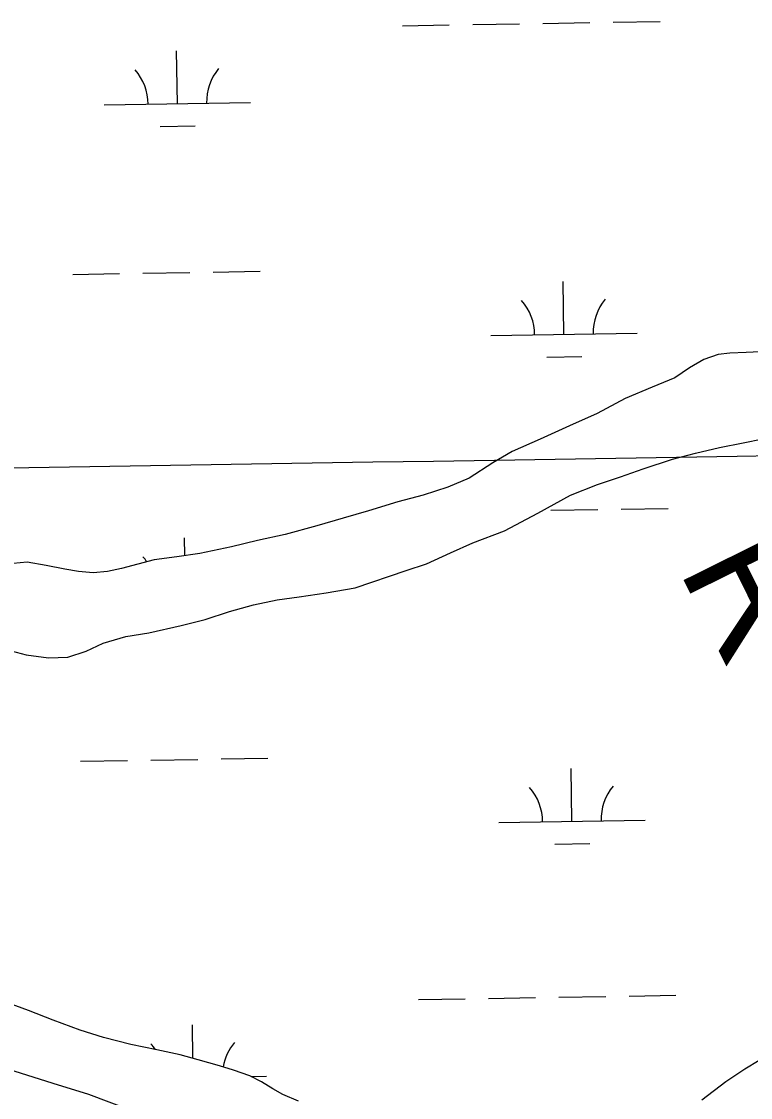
# Model space of a CAD drawing. Extents: x 3855477 to 3893699, y 299188 to 325115.
# Drawn here: x 3876920 to 3877418, y 319617 to 320352 of the extents above; entities that cross this region are included whole.
import ezdxf

# ---------------------------------------------------------------- set-up
doc = ezdxf.new("R2010")
doc.units = 0
for name, color, linetype in [('V-GRID-MAJR', 7, 'Continuous'), ('V-RIVR-EDGE', 7, 'Continuous'), ('V-RIVR-RANG-IDEN', 7, 'Continuous'), ('V-TOPO-SHOR', 7, 'Continuous'), ('V-WETL-SWMP', 7, 'Continuous')]:
    doc.layers.add(name, color=color, linetype=linetype)

msp = doc.modelspace()

# ---------------------------------------------------------------- linework, layer by layer
at = {"layer": 'V-GRID-MAJR'}
msp.add_spline([(3859493.37, 319766.96), (3864801.73, 319851.51), (3870110.07, 319936.83), (3875418.41, 320022.92), (3880726.72, 320109.79), (3886035.03, 320197.43), (3891343.33, 320285.84)], degree=3, dxfattribs=at)
at = {"layer": 'V-RIVR-EDGE'}
for points in [[(3877050.53, 318877.48), (3877062.92, 318888.61), (3877075.29, 318895.75), (3877096.45, 318910.84), (3877122.4, 318930.71), (3877150.75, 318952.16), (3877177.11, 318974.01), (3877208.26, 319000.64), (3877221.85, 319015.75), (3877234.64, 319033.25), (3877246.24, 319047.57), (3877269, 319066.24), (3877290.56, 319080.94), (3877321.29, 319098.4), (3877348.42, 319112.28), (3877392.73, 319141.66), (3877417.88, 319157.94), (3877450.63, 319186.95), (3877471.8, 319206.43), (3877491.77, 319223.91), (3877510.13, 319235.42), (3877524.5, 319242.16), (3877540.07, 319254.08), (3877566.84, 319282.71), (3877597.61, 319317.31), (3877618.4, 319343.56), (3877633.58, 319355.08), (3877648.34, 319361.82), (3877665.88, 319364.56), (3877680.64, 319368.51), (3877710.96, 319381.19), (3877746.07, 319397.44), (3877785.17, 319415.28), (3877821.48, 319434.32), (3877868.98, 319463.3), (3877927.25, 319497.82), (3877999.89, 319541.08), (3878013.06, 319550.22), (3878016.66, 319555.39), (3878018.27, 319560.97), (3878024.31, 319583.67), (3878031.54, 319608.36), (3878038.34, 319617.51), (3878049.52, 319625.85), (3878066.28, 319634.97), (3878070.68, 319642.14), (3878077.91, 319665.63), (3878090.37, 319705.85), (3878094.78, 319716.6), (3878102.38, 319727.74), (3878114.76, 319737.28), (3878132.32, 319747.2), (3878162.25, 319763.86), (3878199.36, 319784.89)], [(3877073.38, 318850.92), (3877055.42, 318841), (3877028.28, 318823.53), (3876991.96, 318801.7), (3876971.6, 318789), (3876950.05, 318774.71), (3876940.46, 318765.56), (3876928.89, 318759.22), (3876919.72, 318759.24), (3876914.14, 318759.65), (3876911.35, 318760.46), (3876910.57, 318766.83), (3876916.18, 318775.99), (3876927.75, 318782.73), (3876932.94, 318787.9), (3876936.54, 318792.28), (3876951.71, 318802.6), (3876982.44, 318820.86), (3877004.79, 318832.76), (3877020.35, 318838.3), (3877041.11, 318852.99), (3877056.68, 318863.72), (3877092.61, 318888.73), (3877122.55, 318910.18), (3877157.29, 318936.4), (3877183.64, 318957.06), (3877204.02, 318979.32), (3877221.2, 318997.22), (3877235.99, 319012.32), (3877249.59, 319033.81), (3877267.17, 319050.11), (3877285.53, 319061.62), (3877299.9, 319070.75), (3877311.06, 319074.31), (3877329.82, 319083.83), (3877349.77, 319095.74), (3877371.33, 319108.44), (3877382.1, 319113.99), (3877388.08, 319115.97), (3877392.88, 319120.74), (3877396.48, 319128.3), (3877402.08, 319134.26), (3877408.06, 319137.44), (3877415.64, 319140.61), (3877432.8, 319149.33), (3877447.98, 319161.25), (3877466.76, 319181.13), (3877478.34, 319191.46), (3877487.52, 319198.22), (3877506.3, 319214.91), (3877517.47, 319222.05), (3877524.66, 319226.02), (3877534.62, 319226.79), (3877542.19, 319226.78), (3877548.97, 319226.76), (3877554.55, 319228.74), (3877563.36, 319245.45), (3877581.75, 319269.32), (3877605.73, 319293.97), (3877626.5, 319314.25), (3877638.88, 319323.38), (3877656.83, 319332.5), (3877687.15, 319345.58), (3877735.42, 319364.59), (3877803.65, 319396.3), (3877859.52, 319427.25), (3877905.02, 319451.85), (3877945.33, 319474.47), (3877997.61, 319503.43), (3878019.55, 319515.33), (3878029.52, 319516.9), (3878042.67, 319514.87), (3878047.84, 319511.28), (3878052.6, 319502.5), (3878061.74, 319491.71), (3878073.27, 319481.72), (3878083.23, 319478.11), (3878092, 319478.49), (3878103.56, 319480.45), (3878131.49, 319495.13), (3878140.27, 319499.09), (3878149.84, 319501.46), (3878160.61, 319504.22), (3878180.56, 319512.94), (3878205.3, 319528.42), (3878218.88, 319537.55), (3878218.88, 319539.15), (3878216.89, 319541.15), (3878216.9, 319544.73), (3878218.5, 319547.52), (3878227.28, 319551.88), (3878246.44, 319563.79), (3878263.61, 319576.5), (3878279.19, 319592.4), (3878295.18, 319610.7), (3878311.15, 319623.41), (3878327.92, 319635.32), (3878347.88, 319648.03), (3878370.64, 319665.91), (3878392.2, 319683.39), (3878412.17, 319698.48), (3878422.95, 319707.22), (3878432.93, 319715.97), (3878438.12, 319718.74), (3878444.9, 319721.52), (3878450.88, 319722.3), (3878455.66, 319722.29), (3878460.84, 319719.48), (3878461.23, 319714.7), (3878459.21, 319707.53), (3878454.41, 319698.78), (3878446.02, 319691.62), (3878432.85, 319683.29), (3878411.7, 319670.99), (3878398.92, 319661.45), (3878384.54, 319647.94), (3878374.55, 319638.4), (3878362.97, 319629.26), (3878347.01, 319620.53), (3878332.64, 319612.6), (3878322.26, 319604.65), (3878303.89, 319589.95), (3878281.53, 319569.28), (3878262.35, 319551), (3878258.75, 319546.22), (3878255.55, 319539.06), (3878249.16, 319533.49), (3878239.57, 319527.14), (3878229.61, 319524.77), (3878220.42, 319518.42), (3878195.68, 319504.93), (3878181.72, 319498.19), (3878171.74, 319493.43), (3878162.56, 319486.28), (3878151.39, 319481.53), (3878126.65, 319472.02), (3878094.33, 319453.37), (3878061.6, 319434.72)]]:
    msp.add_spline(points, degree=3, dxfattribs=at)
at = {"layer": 'V-TOPO-SHOR'}
for points in [[(3877429.26, 320126.74), (3877415.06, 320126.15), (3877404.01, 320125.6), (3877396.12, 320124.71), (3877386.3, 320121.41), (3877376.51, 320115.75), (3877366.34, 320108.9), (3877351.04, 320102.38), (3877332.59, 320094.62), (3877313.38, 320084.49), (3877294.56, 320075.95), (3877274.55, 320066.99), (3877255.32, 320058.43), (3877242, 320050.75), (3877225.96, 320040.27), (3877211.44, 320034.15)], [(3876906.23, 319924.17), (3876923.27, 319919.67), (3876938.69, 319917.51), (3876951.71, 319918.09), (3876964.28, 319922.21), (3876976.05, 319927.5), (3876991.39, 319932.05), (3877007.14, 319934.64), (3877029.18, 319939.67), (3877045.7, 319943.85), (3877062.21, 319949.21), (3877078.72, 319953.77), (3877094.86, 319957.15), (3877109.83, 319959.33), (3877128.35, 319961.95), (3877148.04, 319965.38), (3877183.01, 319977.31), (3877196.76, 319981.84), (3877213.24, 319989.17), (3877228.54, 319996.09), (3877250.14, 320004.28), (3877272.87, 320016.44), (3877295.2, 320028.59), (3877313.65, 320035.94), (3877329.37, 320041.29), (3877344.69, 320046.63), (3877364.74, 320053.22), (3877380.47, 320057.38), (3877397, 320061.16), (3877413.13, 320064.54), (3877426.52, 320067.09)], [(3877211.44, 320034.15), (3877194.54, 320028.78), (3877177.23, 320024.2), (3877157.19, 320018.01), (3877139.89, 320013.03), (3877121.8, 320007.65), (3877100.17, 320001.83), (3877081.28, 319997.62), (3877063.57, 319993.44), (3877041.93, 319988.8), (3877026.17, 319986.61), (3877010.8, 319984.42), (3876988.38, 319978.59), (3876978.94, 319976.49), (3876969.08, 319975.56), (3876959.2, 319976.61), (3876949.7, 319978.06), (3876937.04, 319980.65), (3876923.98, 319982.84), (3876909.79, 319981.46)], [(3877109.42, 319614.71), (3877098.7, 319619.3), (3877091.94, 319623.16), (3877083.98, 319627.79), (3877076.02, 319632.02), (3877064.92, 319635.81), (3877055.41, 319638.84), (3877040.74, 319642.98), (3877028.46, 319646.37), (3877012.62, 319649.71), (3876994.81, 319653.41), (3876976.19, 319658.28), (3876960.33, 319663.2), (3876941.68, 319670.05), (3876925.02, 319676.53), (3876909.54, 319682.24)], [(3877481.01, 319671.52), (3877478.92, 319671.09), (3877467.93, 319666.21), (3877457.75, 319660.14), (3877446.38, 319655.25), (3877433.83, 319648.37), (3877414.26, 319636.65), (3877401.35, 319627.79), (3877384.95, 319615.33)], [(3876884.52, 319644.91), (3876941.59, 319627.02), (3876965.92, 319619.4), (3876995.48, 319608.28)]]:
    msp.add_lwpolyline(points, dxfattribs=at)
at = {"layer": 'V-WETL-SWMP'}
for p, q in [((3877276.37, 320350.95), (3877308.36, 320351.47)), ((3877324.36, 320351.73), (3877356.36, 320352.25)), ((3877180.38, 320349.39), (3877212.38, 320349.91)), ((3877228.37, 320350.17), (3877260.37, 320350.69)), ((3877026.64, 320296.13), (3877026.05, 320332.13)), ((3876976.64, 320295.32), (3877076.63, 320296.95)), ((3877014.89, 320280.51), (3877038.88, 320280.9)), ((3876955.12, 320179.52), (3876987.11, 320180.04)), ((3877003.11, 320180.3), (3877035.11, 320180.82)), ((3877051.1, 320181.08), (3877083.1, 320181.61)), ((3877290.67, 320138.55), (3877290.09, 320174.55)), ((3877240.68, 320137.74), (3877340.67, 320139.37)), ((3877278.93, 320122.93), (3877302.92, 320123.32)), ((3877281.79, 320018.32), (3877313.78, 320018.84)), ((3877329.78, 320019.1), (3877361.78, 320019.62)), ((3877031.67, 319987.37), (3877031.47, 319999.5)), ((3876960.54, 319846.89), (3876992.53, 319847.41)), ((3877008.53, 319847.67), (3877040.53, 319848.19)), ((3877056.52, 319848.45), (3877088.52, 319848.97)), ((3877296.09, 319805.92), (3877295.51, 319841.92)), ((3877246.1, 319805.11), (3877346.09, 319806.73)), ((3877284.35, 319790.3), (3877308.34, 319790.69)), ((3877191.22, 319684.12), (3877223.21, 319684.65)), ((3877239.21, 319684.91), (3877271.21, 319685.43)), ((3877287.21, 319685.69), (3877319.2, 319686.21)), ((3877335.2, 319686.47), (3877367.19, 319686.99)), ((3877037.26, 319643.94), (3877036.89, 319666.87)), ((3877076.97, 319631.51), (3877087.47, 319631.69))]:
    msp.add_line(p, q, dxfattribs=at)
for points in [[(3877429.26, 320126.74), (3877415.05, 320126.15), (3877404.01, 320125.6), (3877396.12, 320124.71), (3877386.3, 320121.41), (3877376.51, 320115.75), (3877366.34, 320108.9), (3877351.04, 320102.38), (3877332.59, 320094.62), (3877313.39, 320084.49), (3877294.55, 320075.95), (3877274.54, 320066.99), (3877255.32, 320058.43), (3877242, 320050.75), (3877225.96, 320040.27), (3877211.44, 320034.15)], [(3876906.23, 319924.17), (3876923.27, 319919.67), (3876938.69, 319917.51), (3876951.71, 319918.09), (3876964.28, 319922.21), (3876976.05, 319927.5), (3876991.39, 319932.05), (3877007.14, 319934.64), (3877029.18, 319939.67), (3877045.7, 319943.85), (3877062.21, 319949.21), (3877078.72, 319953.77), (3877094.86, 319957.15), (3877109.83, 319959.33), (3877128.35, 319961.95), (3877148.04, 319965.38), (3877183.01, 319977.31), (3877196.76, 319981.84), (3877213.24, 319989.17), (3877228.54, 319996.09), (3877250.14, 320004.28), (3877272.87, 320016.44), (3877295.2, 320028.58), (3877313.66, 320035.94), (3877329.37, 320041.29), (3877344.69, 320046.63), (3877364.74, 320053.22), (3877380.47, 320057.38), (3877397, 320061.16), (3877413.13, 320064.54), (3877426.52, 320067.09)], [(3877211.44, 320034.15), (3877194.54, 320028.78), (3877177.23, 320024.21), (3877157.19, 320018.01), (3877139.89, 320013.04), (3877121.8, 320007.66), (3877100.17, 320001.83), (3877081.28, 319997.63), (3877063.57, 319993.44), (3877041.93, 319988.8), (3877026.17, 319986.61), (3877010.8, 319984.42), (3876988.38, 319978.59), (3876978.94, 319976.49), (3876969.08, 319975.56), (3876959.2, 319976.61), (3876949.7, 319978.06), (3876937.04, 319980.65), (3876923.98, 319982.84), (3876909.79, 319981.46)], [(3877040.74, 319642.98), (3877028.46, 319646.37), (3877012.62, 319649.7), (3876994.81, 319653.41), (3876976.19, 319658.28), (3876960.33, 319663.2), (3876941.69, 319670.05), (3876925.02, 319676.53), (3876909.54, 319682.24)], [(3877433.84, 319648.37), (3877414.26, 319636.65), (3877401.35, 319627.79), (3877384.95, 319615.33)], [(3876884.52, 319644.91), (3876941.58, 319627.01), (3876965.93, 319619.4), (3876995.48, 319608.28), (3877025.04, 319596.37), (3877051, 319586.79), (3877076.94, 319578.41), (3877112.09, 319564.59)], [(3877109.42, 319614.71), (3877098.7, 319619.3), (3877091.94, 319623.16), (3877083.98, 319627.79), (3877076.02, 319632.02), (3877064.92, 319635.81), (3877055.41, 319638.84), (3877040.74, 319642.98)]]:
    msp.add_lwpolyline(points, dxfattribs=at)
for centre, start, end in [((3876971.39, 320295.71), 0.16154, 41.7052), ((3877081.86, 320297.51), 140.16154, 181.7052), ((3877235.43, 320138.13), 0.16154, 41.7052), ((3877345.9, 320139.93), 140.16154, 181.7052), ((3876976.81, 319963.08), 34.66249, 41.7052), ((3877351.32, 319807.29), 140.16154, 181.7052), ((3877240.85, 319805.5), 0.16154, 41.7052), ((3876982.23, 319630.45), 33.52771, 41.7052), ((3877092.7, 319632.25), 140.16154, 170.54299)]:
    msp.add_arc(centre, 35.25, start, end, dxfattribs=at)

# ---------------------------------------------------------------- texts
at = {"layer": 'V-RIVR-RANG-IDEN'}
msp.add_text('R-19.9', height=83, rotation=296.37702, dxfattribs=at).set_placement((3877368.34, 319978.8))

doc.saveas('drawing.dxf')
